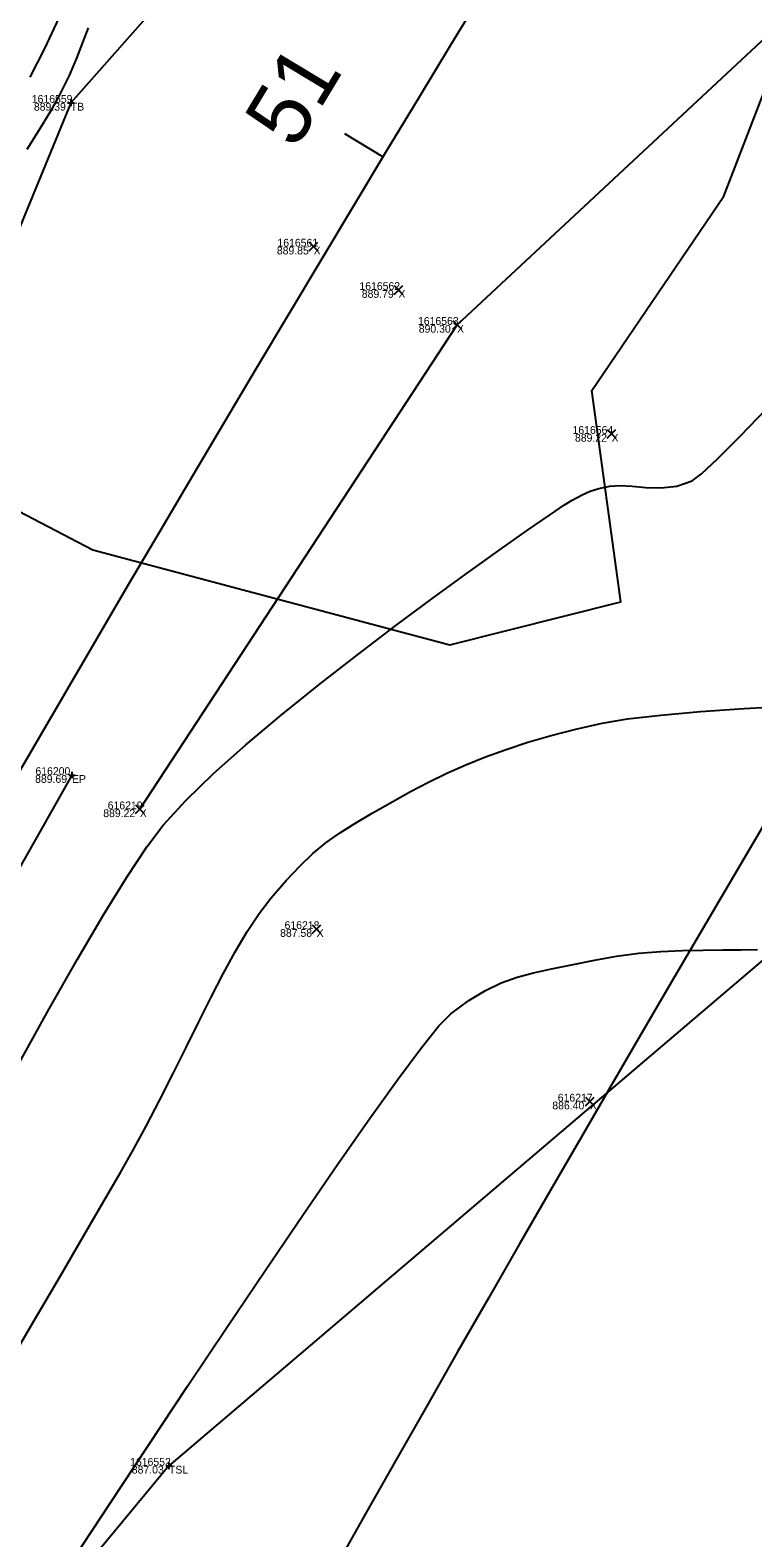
# Model space of a CAD drawing. Extents: x 1957117 to 1971063, y 701601 to 715861.
# Drawn here: x 1963623.8 to 1963656.2, y 706915.3 to 706982.9 of the extents above; entities that cross this region are included whole.
import ezdxf

# ---------------------------------------------------------------- set-up
doc = ezdxf.new("R2010")
doc.units = 0
for name, color, linetype in [('AP_X_Lights', 7, 'Continuous'), ('DT_X_Break_Line', 7, 'Continuous'), ('DT_X_Contour_Minor', 7, 'Continuous'), ('GE_X_CL_20', 7, 'Continuous'), ('PM_P_Cells', 7, 'Continuous'), ('PV_P_Drive', 7, 'Continuous'), ('PV_P_Shoulder', 7, 'Continuous'), ('RS_Raster1', 7, 'Continuous'), ('RW_X_Esmt_RR', 7, 'Continuous'), ('SC_Scratch1', 7, 'Continuous'), ('SC_Shading5', 7, 'Continuous'), ('VG_X_Tree_Line_Rt', 7, 'Continuous')]:
    doc.layers.add(name, color=color, linetype=linetype)

msp = doc.modelspace()

# ---------------------------------------------------------------- linework, layer by layer
at = {"layer": 'AP_X_Lights'}
for p, q in [((1963636.303, 706973.025), (1963636.691, 706973.415)), ((1963636.303, 706973.415), (1963636.691, 706973.025)), ((1963640.104, 706971.081), (1963640.492, 706971.471)), ((1963640.104, 706971.471), (1963640.492, 706971.081)), ((1963642.729, 706969.517), (1963643.117, 706969.907)), ((1963642.729, 706969.907), (1963643.117, 706969.517)), ((1963649.65, 706964.629), (1963650.038, 706965.019)), ((1963649.65, 706965.019), (1963650.038, 706964.629)), ((1963628.518, 706947.8), (1963628.906, 706948.19)), ((1963628.518, 706948.19), (1963628.906, 706947.8)), ((1963636.441, 706942.431), (1963636.829, 706942.821)), ((1963636.441, 706942.821), (1963636.829, 706942.431)), ((1963648.676, 706934.696), (1963649.064, 706935.086)), ((1963648.676, 706935.086), (1963649.064, 706934.696))]:
    msp.add_line(p, q, dxfattribs=at)
at = {"layer": 'DT_X_Break_Line'}
for points in [[(1963899.517, 707277.373), (1963869.26, 707237.602), (1963831.235, 707203.335), (1963820.965, 707195.035), (1963812.613, 707181.208), (1963805.672, 707159.836), (1963786.526, 707112.387), (1963762.238, 707069.027), (1963734.112, 707027.99), (1963699.007, 706991.28), (1963670.32, 706952.909), (1963630.02, 706918.565), (1963614.237, 706899.512), (1963608.708, 706874.267)], [(1963755.335, 707163.417), (1963742.426, 707142.889), (1963713.346, 707102.006), (1963684.825, 707060.495), (1963659.346, 707017.806), (1963625.621, 706979.668), (1963615.63, 706955.372)], [(1963628.712, 706947.995), (1963642.923, 706969.712), (1963679.624, 707003.954), (1963717.975, 707038.84), (1963752.128, 707075.737), (1963749.968, 707136.996), (1963767.436, 707155.139)]]:
    msp.add_lwpolyline(points, dxfattribs=at)
at = {"layer": 'DT_X_Contour_Minor'}
for points in [[(1963626.4, 706983.025), (1963626.143, 706982.364), (1963625.877, 706981.668), (1963625.548, 706980.892), (1963625.1, 706979.994), (1963624.691, 706979.268), (1963624.204, 706978.457), (1963623.654, 706977.57)], [(1963626.4, 706983.025), (1963626.143, 706982.364), (1963625.877, 706981.668), (1963625.548, 706980.892), (1963625.1, 706979.994), (1963624.691, 706979.268), (1963624.204, 706978.457), (1963623.654, 706977.57)], [(1963625.09, 706983.472), (1963624.437, 706982.101), (1963623.779, 706980.821)], [(1963625.09, 706983.472), (1963624.437, 706982.101), (1963623.779, 706980.821)], [(1963623.306, 706936.621), (1963624.649, 706939.044), (1963625.916, 706941.273), (1963627.082, 706943.259), (1963628.126, 706944.955), (1963629.026, 706946.313), (1963629.76, 706947.285), (1963630.769, 706948.386), (1963632.02, 706949.595), (1963633.464, 706950.883), (1963635.051, 706952.22), (1963636.733, 706953.578), (1963638.461, 706954.927), (1963640.186, 706956.237), (1963641.86, 706957.479), (1963643.433, 706958.623), (1963644.856, 706959.641), (1963646.081, 706960.502), (1963647.058, 706961.178), (1963647.74, 706961.638), (1963648.076, 706961.853), (1963648.522, 706962.094), (1963648.89, 706962.254), (1963649.273, 706962.372), (1963649.768, 706962.486), (1963650.215, 706962.516), (1963650.764, 706962.475), (1963651.388, 706962.42), (1963652.063, 706962.405), (1963652.763, 706962.486), (1963653.462, 706962.719), (1963653.874, 706963.03), (1963654.597, 706963.706), (1963655.592, 706964.702), (1963656.822, 706965.973)], [(1963623.306, 706936.621), (1963624.649, 706939.044), (1963625.916, 706941.273), (1963627.082, 706943.259), (1963628.126, 706944.955), (1963629.026, 706946.313), (1963629.76, 706947.285), (1963630.769, 706948.386), (1963632.02, 706949.595), (1963633.464, 706950.883), (1963635.051, 706952.22), (1963636.733, 706953.578), (1963638.461, 706954.927), (1963640.186, 706956.237), (1963641.86, 706957.479), (1963643.433, 706958.623), (1963644.856, 706959.641), (1963646.081, 706960.502), (1963647.058, 706961.178), (1963647.74, 706961.638), (1963648.076, 706961.853), (1963648.522, 706962.094), (1963648.89, 706962.254), (1963649.273, 706962.372), (1963649.768, 706962.486), (1963650.215, 706962.516), (1963650.764, 706962.475), (1963651.388, 706962.42), (1963652.063, 706962.405), (1963652.763, 706962.486), (1963653.462, 706962.719), (1963653.874, 706963.03), (1963654.597, 706963.706), (1963655.592, 706964.702), (1963656.822, 706965.973)], [(1963622.709, 706922.898), (1963623.979, 706925.071), (1963625.155, 706927.085), (1963626.208, 706928.893), (1963627.113, 706930.452), (1963627.842, 706931.716), (1963628.369, 706932.639), (1963629.002, 706933.794), (1963629.614, 706934.968), (1963630.209, 706936.148), (1963630.787, 706937.318), (1963631.353, 706938.464), (1963631.907, 706939.571), (1963632.452, 706940.625), (1963632.99, 706941.611), (1963633.524, 706942.514), (1963634.056, 706943.32), (1963634.588, 706944.013), (1963635.274, 706944.804), (1963635.89, 706945.458), (1963636.47, 706946.009), (1963637.05, 706946.488), (1963637.662, 706946.929), (1963638.342, 706947.365), (1963639.124, 706947.828), (1963640.042, 706948.351), (1963640.84, 706948.791), (1963641.647, 706949.21), (1963642.469, 706949.608), (1963643.317, 706949.986), (1963644.199, 706950.343), (1963645.123, 706950.682), (1963646.099, 706951.002), (1963647.135, 706951.305), (1963648.239, 706951.591), (1963649.422, 706951.86), (1963650.565, 706952.051), (1963652.058, 706952.222), (1963653.826, 706952.374), (1963655.792, 706952.508), (1963657.882, 706952.626)], [(1963622.709, 706922.898), (1963623.979, 706925.071), (1963625.155, 706927.085), (1963626.208, 706928.893), (1963627.113, 706930.452), (1963627.842, 706931.716), (1963628.369, 706932.639), (1963629.002, 706933.794), (1963629.614, 706934.968), (1963630.209, 706936.148), (1963630.787, 706937.318), (1963631.353, 706938.464), (1963631.907, 706939.571), (1963632.452, 706940.625), (1963632.99, 706941.611), (1963633.524, 706942.514), (1963634.056, 706943.32), (1963634.588, 706944.013), (1963635.274, 706944.804), (1963635.89, 706945.458), (1963636.47, 706946.009), (1963637.05, 706946.488), (1963637.662, 706946.929), (1963638.342, 706947.365), (1963639.124, 706947.828), (1963640.042, 706948.351), (1963640.84, 706948.791), (1963641.647, 706949.21), (1963642.469, 706949.608), (1963643.317, 706949.986), (1963644.199, 706950.343), (1963645.123, 706950.682), (1963646.099, 706951.002), (1963647.135, 706951.305), (1963648.239, 706951.591), (1963649.422, 706951.86), (1963650.565, 706952.051), (1963652.058, 706952.222), (1963653.826, 706952.374), (1963655.792, 706952.508), (1963657.882, 706952.626)], [(1963625.739, 706914.393), (1963627.381, 706916.885), (1963629.098, 706919.482), (1963630.854, 706922.128), (1963632.615, 706924.766), (1963634.345, 706927.339), (1963636.009, 706929.793), (1963637.572, 706932.07), (1963638.999, 706934.113), (1963640.254, 706935.867), (1963641.304, 706937.275), (1963642.112, 706938.281), (1963642.643, 706938.828), (1963643.455, 706939.42), (1963644.199, 706939.872), (1963644.906, 706940.211), (1963645.611, 706940.468), (1963646.348, 706940.669), (1963647.148, 706940.845), (1963648.047, 706941.024), (1963649.076, 706941.235), (1963650.068, 706941.414), (1963651.065, 706941.539), (1963652.054, 706941.619), (1963653.021, 706941.666), (1963653.951, 706941.687), (1963654.83, 706941.695), (1963655.643, 706941.699), (1963656.377, 706941.708)], [(1963625.739, 706914.393), (1963627.381, 706916.885), (1963629.098, 706919.482), (1963630.854, 706922.128), (1963632.615, 706924.766), (1963634.345, 706927.339), (1963636.009, 706929.793), (1963637.572, 706932.07), (1963638.999, 706934.113), (1963640.254, 706935.867), (1963641.304, 706937.275), (1963642.112, 706938.281), (1963642.643, 706938.828), (1963643.455, 706939.42), (1963644.199, 706939.872), (1963644.906, 706940.211), (1963645.611, 706940.468), (1963646.348, 706940.669), (1963647.148, 706940.845), (1963648.047, 706941.024), (1963649.076, 706941.235), (1963650.068, 706941.414), (1963651.065, 706941.539), (1963652.054, 706941.619), (1963653.021, 706941.666), (1963653.951, 706941.687), (1963654.83, 706941.695), (1963655.643, 706941.699), (1963656.377, 706941.708)]]:
    msp.add_lwpolyline(points, dxfattribs=at)
at = {"layer": 'GE_X_CL_20'}
msp.add_line((1963639.605, 706977.245), (1963637.892, 706978.277), dxfattribs=at)
msp.add_arc((1965275.353, 705991.399), 1909.859, 144.852303, 166.495347, dxfattribs=at)
at = {"layer": 'PM_P_Cells'}
msp.add_lwpolyline([(1963625.675, 706949.531), (1963601.279, 706906.336), (1963586.287, 706879.07), (1963586.177, 706878.889)], dxfattribs=at)
at = {"layer": 'PV_P_Drive'}
for p, q in [((1963625.475, 706979.668), (1963625.767, 706979.668)), ((1963625.621, 706979.814), (1963625.621, 706979.522)), ((1963625.621, 706979.668), (1963625.621, 706979.668)), ((1963625.529, 706949.531), (1963625.821, 706949.531)), ((1963625.675, 706949.677), (1963625.675, 706949.385)), ((1963625.675, 706949.531), (1963625.675, 706949.531)), ((1963629.874, 706918.565), (1963630.166, 706918.565)), ((1963630.02, 706918.711), (1963630.02, 706918.419)), ((1963630.02, 706918.565), (1963630.02, 706918.565))]:
    msp.add_line(p, q, dxfattribs=at)
at = {"layer": 'RW_X_Esmt_RR'}
for radius, end in [(1929.859, 154.913686), (1879.859, 166.495347)]:
    msp.add_arc((1965275.353, 705991.399), radius, 144.852303, end, dxfattribs=at)
at = {"layer": 'SC_Shading5'}
for points in [[(1963589.678, 706586.994), (1963626.625, 706689.548), (1963651.76, 706746.832), (1963668.09, 706778.596), (1963682.768, 706805.402), (1963734.424, 706911.594), (1963826.849, 707116.717), (1963877.258, 707215.645), (1963964.981, 707354.472), (1964070.526, 707509.355), (1964132.574, 707601.994), (1964163.9, 707642.169), (1964191.2, 707685.167), (1964278.98, 707807.131), (1964326.11, 707874.364), (1964396.427, 707968.962), (1964508.519, 708133.679), (1964655.588, 708336.552), (1964745.319, 708429.172), (1964840.327, 708522.317), (1964988.178, 708660.245), (1965089.796, 708739.041), (1965251.743, 708835.216), (1965415.807, 708922.048), (1965866.2, 709149.38), (1966173.543, 709294.131), (1966283.627, 709338.196), (1966534.003, 709419.214), (1966689.084, 709471.266), (1967008.468, 709641.817), (1967166.677, 709750.124), (1967422.113, 709931.083), (1967818.707, 710198.831), (1968187.021, 710459.852), (1968360.589, 710592.493), (1968496.543, 710707.847), (1968606.427, 710809.378), (1968733.391, 710937.091), (1968807.28, 711025.4), (1968843.008, 711077.094), (1968863.233, 711106.099), (1968909.747, 711171.311), (1968974.133, 711279.559), (1969130.932, 711546.915), (1969247.433, 711744.686), (1969402.714, 712016.424), (1969505.287, 712191.789), (1969666.311, 712460.805), (1969771.586, 712639.896), (1969880.058, 712820.917), (1969964.994, 712955.706), (1969990.005, 713000.084), (1970030.065, 713068.479)], [(1963609.915, 706579.703), (1963646.615, 706681.572), (1963671.193, 706737.585), (1963687.092, 706768.511), (1963701.884, 706795.526), (1963753.906, 706902.469), (1963846.249, 707107.41), (1963895.973, 707204.994), (1963982.966, 707342.667), (1964088.35, 707497.312), (1964150.015, 707589.379), (1964181.502, 707629.761), (1964209.024, 707673.109), (1964296.517, 707794.674), (1964343.552, 707861.772), (1964413.958, 707956.489), (1964526.123, 708121.313), (1964672.104, 708322.686), (1964760.576, 708414.006), (1964855.195, 708506.77), (1965002.134, 708643.847), (1965101.925, 708721.226), (1965262.272, 708816.451), (1965425.685, 708902.939), (1965875.63, 709130.044), (1966182.13, 709274.398), (1966290.944, 709317.954), (1966540.737, 709398.785), (1966697.632, 709451.445), (1967019.644, 709623.399), (1967178.971, 709732.471), (1967434.35, 709913.39), (1967830.945, 710181.14), (1968199.774, 710442.525), (1968374.086, 710575.735), (1968510.806, 710691.739), (1968621.36, 710793.889), (1968749.296, 710922.58), (1968824.413, 711012.355), (1968860.678, 711064.827), (1968880.812, 711093.701), (1968927.778, 711159.547), (1968992.655, 711268.62), (1969149.476, 711536.015), (1969266.039, 711733.891), (1969421.336, 712005.657), (1969523.8, 712180.835), (1969684.812, 712449.831), (1969790.084, 712628.917), (1969898.385, 712809.653), (1969983.474, 712944.685), (1970008.657, 712989.367), (1970048.626, 713057.607)]]:
    msp.add_spline(points, degree=3, dxfattribs=at)
at = {"layer": 'VG_X_Tree_Line_Rt'}
msp.add_lwpolyline([(1963573.77, 706983.682), (1963586.97, 706980.515), (1963593.632, 706977.894), (1963601.041, 706983.061), (1963605.103, 706986.528), (1963612.286, 706978.568), (1963617.621, 706964.323), (1963626.613, 706959.62), (1963642.596, 706955.368), (1963650.263, 706957.291), (1963648.963, 706966.769), (1963654.876, 706975.478), (1963659.941, 706988.619), (1963650.585, 706991.177), (1963650.585, 706991.177), (1963650.632, 707011.544), (1963643.617, 707014.813), (1963640.72, 707020.039), (1963646.459, 707025.105), (1963651.969, 707033.835), (1963650.594, 707043.819), (1963652.976, 707045.449), (1963657.236, 707035.654)], dxfattribs=at)

# ---------------------------------------------------------------- texts
at = {"layer": 'GE_X_CL_20'}
msp.add_text('51', height=2.8, rotation=58.92313, dxfattribs=at).set_placement((1963635.684, 706977.519))
at = {"layer": 'PV_P_Shoulder'}
for s, p in [('889.39', (1963623.968, 706979.318)), ('889.85', (1963634.852, 706972.87)), ('889.79', (1963638.656, 706970.926)), ('890.30', (1963641.209, 706969.362)), ('889.22', (1963648.207, 706964.474)), ('889.69', (1963624.022, 706949.181)), ('889.22', (1963627.075, 706947.645)), ('887.58', (1963634.998, 706942.276)), ('886.40', (1963647.192, 706934.541)), ('887.03', (1963628.353, 706918.215))]:
    msp.add_text(s, height=0.35, dxfattribs=at).set_placement(p)
at = {"layer": 'RS_Raster1'}
for s, p in [('1616559', (1963623.874, 706979.668)), ('1616561', (1963634.879, 706973.22)), ('1616562', (1963638.551, 706971.276)), ('1616563', (1963641.173, 706969.712)), ('1616564', (1963648.097, 706964.824)), ('616200', (1963624.038, 706949.531)), ('616219', (1963627.274, 706947.995)), ('616218', (1963635.197, 706942.626)), ('616217', (1963647.435, 706934.891)), ('1616552', (1963628.279, 706918.565))]:
    msp.add_text(s, height=0.35, dxfattribs=at).set_placement(p)
at = {"layer": 'SC_Scratch1'}
for s, p in [('TB', (1963625.621, 706979.318)), ('X', (1963636.497, 706972.87)), ('X', (1963640.298, 706970.926)), ('X', (1963642.923, 706969.362)), ('X', (1963649.844, 706964.474)), ('EP', (1963625.675, 706949.181)), ('X', (1963628.712, 706947.645)), ('X', (1963636.635, 706942.276)), ('X', (1963648.87, 706934.541)), ('TSL', (1963630.02, 706918.215))]:
    msp.add_text(s, height=0.35, dxfattribs=at).set_placement(p)

doc.saveas('drawing.dxf')
